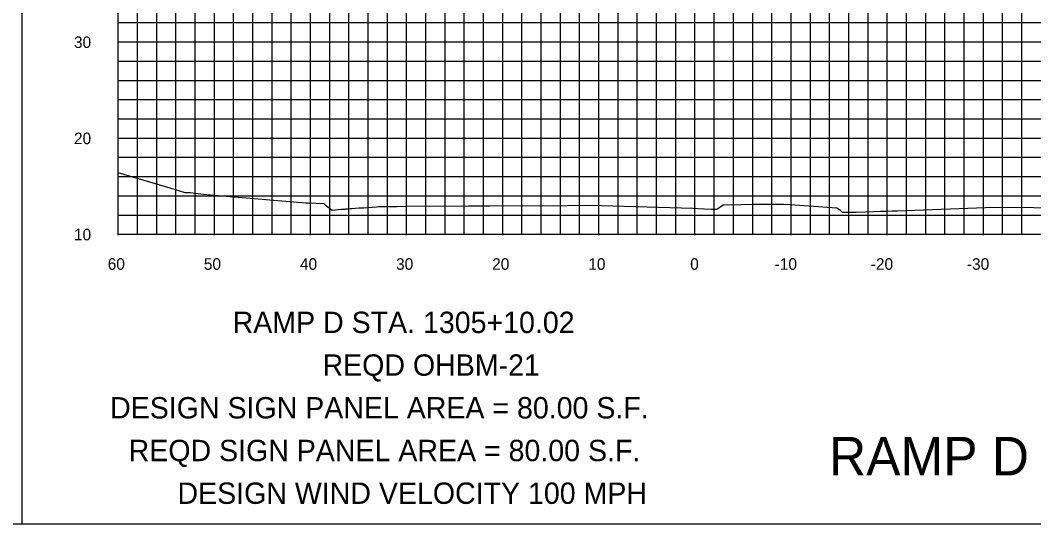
# Model space of a CAD drawing. Extents: x 1797809 to 2198143, y 249608 to 1237864.
# Drawn here: x 2196744.5 to 2196850, y 1237228 to 1237280.4 of the extents above; entities that cross this region are included whole.
import ezdxf

# ---------------------------------------------------------------- set-up
doc = ezdxf.new("R2010")
doc.units = 0
for name, color, linetype in [('10', 7, 'Continuous'), ('3', 7, 'Continuous'), ('31', 7, 'Continuous'), ('60', 7, 'Continuous'), ('DESIGN - SHEET - Light Grid', 7, 'Continuous'), ('GSSHT', 7, 'Continuous'), ('Level 33', 7, 'Continuous'), ('Level 55', 7, 'Continuous')]:
    doc.layers.add(name, color=color, linetype=linetype)

msp = doc.modelspace()

# ---------------------------------------------------------------- linework, layer by layer
at = {"layer": '3'}
for p, q in [((2196744.71, 1237228.05), (2196744.71, 1237323.05)), ((2196594.71, 1237228.05), (2196894.71, 1237228.05))]:
    msp.add_line(p, q, dxfattribs=at)
at = {"layer": '60'}
for p, q in [((2196754.71, 1237258.11), (2196754.71, 1237318.11)), ((2196754.65, 1237278.11), (2196754.71, 1237278.11)), ((2196754.65, 1237268.11), (2196754.71, 1237268.11)), ((2196754.65, 1237258.11), (2196754.71, 1237258.11)), ((2196754.71, 1237258.05), (2196754.71, 1237258.11)), ((2196884.71, 1237258.11), (2196754.71, 1237258.11)), ((2196764.71, 1237258.05), (2196764.71, 1237258.11)), ((2196774.71, 1237258.05), (2196774.71, 1237258.11)), ((2196784.71, 1237258.05), (2196784.71, 1237258.11)), ((2196794.71, 1237258.05), (2196794.71, 1237258.11)), ((2196804.71, 1237258.05), (2196804.71, 1237258.11)), ((2196814.71, 1237258.05), (2196814.71, 1237258.11)), ((2196824.71, 1237258.05), (2196824.71, 1237258.11)), ((2196834.71, 1237258.05), (2196834.71, 1237258.11)), ((2196844.71, 1237258.05), (2196844.71, 1237258.11))]:
    msp.add_line(p, q, dxfattribs=at)
at = {"layer": 'DESIGN - SHEET - Light Grid'}
msp.add_lwpolyline([(2196854.08, 1237260.87), (2196845.83, 1237260.93), (2196835.74, 1237260.55), (2196835.21, 1237260.53), (2196834.63, 1237260.52), (2196833.97, 1237260.5), (2196833.24, 1237260.47), (2196832.41, 1237260.45), (2196831.47, 1237260.42), (2196831.2, 1237260.41), (2196831.18, 1237260.41), (2196831.08, 1237260.4), (2196830.07, 1237260.39), (2196829.85, 1237260.62), (2196829.46, 1237260.87), (2196824.62, 1237261.19), (2196823.91, 1237261.25), (2196823.5, 1237261.25), (2196823.42, 1237261.25), (2196820.72, 1237261.24), (2196819.49, 1237261.19), (2196817.63, 1237261.17), (2196817.2, 1237260.85), (2196816.98, 1237260.71), (2196816.53, 1237260.71), (2196816.5, 1237260.71), (2196816.47, 1237260.71), (2196816.43, 1237260.71), (2196816.41, 1237260.72), (2196815.68, 1237260.76), (2196815.62, 1237260.76), (2196814.49, 1237260.81), (2196804.97, 1237261.09), (2196803.48, 1237261.12), (2196801.41, 1237261.11), (2196793.38, 1237261.05), (2196792.65, 1237261.06), (2196792.5, 1237261.06), (2196791.13, 1237261.08), (2196784.61, 1237261.02), (2196783.7, 1237261.01), (2196782.29, 1237260.99), (2196782.16, 1237260.98), (2196781.79, 1237260.99), (2196781.58, 1237260.97), (2196780.24, 1237260.87), (2196779.74, 1237260.84), (2196779.02, 1237260.79), (2196778.82, 1237260.77), (2196778.64, 1237260.76), (2196778.49, 1237260.75), (2196778.36, 1237260.74), (2196778.26, 1237260.73), (2196778.16, 1237260.72), (2196778.09, 1237260.71), (2196778.02, 1237260.71), (2196777.96, 1237260.7), (2196777.9, 1237260.7), (2196776.97, 1237260.6), (2196776.84, 1237260.71), (2196776.36, 1237261.07), (2196776.3, 1237261.15), (2196776.12, 1237261.3), (2196776.08, 1237261.3), (2196774.45, 1237261.38), (2196774.21, 1237261.38), (2196765.09, 1237262.15), (2196765.01, 1237262.15), (2196764.66, 1237262.18), (2196763.59, 1237262.28), (2196762.19, 1237262.45), (2196761.73, 1237262.45), (2196761.66, 1237262.45), (2196760.1, 1237262.95), (2196754.71, 1237264.53)], dxfattribs=at)
at = {"layer": 'GSSHT'}
for p, q in [((2196754.71, 1237258.11), (2196754.71, 1237318.11)), ((2196756.71, 1237258.11), (2196756.71, 1237318.11)), ((2196758.71, 1237258.11), (2196758.71, 1237318.11)), ((2196760.71, 1237258.11), (2196760.71, 1237318.11)), ((2196762.71, 1237258.11), (2196762.71, 1237318.11)), ((2196764.71, 1237258.11), (2196764.71, 1237318.11)), ((2196766.71, 1237258.11), (2196766.71, 1237318.11)), ((2196768.71, 1237258.11), (2196768.71, 1237318.11)), ((2196770.71, 1237258.11), (2196770.71, 1237318.11)), ((2196772.71, 1237258.11), (2196772.71, 1237318.11)), ((2196774.71, 1237258.11), (2196774.71, 1237318.11)), ((2196776.71, 1237258.11), (2196776.71, 1237318.11)), ((2196778.71, 1237258.11), (2196778.71, 1237318.11)), ((2196780.71, 1237258.11), (2196780.71, 1237318.11)), ((2196782.71, 1237258.11), (2196782.71, 1237318.11)), ((2196784.71, 1237258.11), (2196784.71, 1237318.11)), ((2196786.71, 1237258.11), (2196786.71, 1237318.11)), ((2196788.71, 1237258.11), (2196788.71, 1237318.11)), ((2196790.71, 1237258.11), (2196790.71, 1237318.11)), ((2196792.71, 1237258.11), (2196792.71, 1237318.11)), ((2196794.71, 1237258.11), (2196794.71, 1237318.11)), ((2196796.71, 1237258.11), (2196796.71, 1237318.11)), ((2196798.71, 1237258.11), (2196798.71, 1237318.11)), ((2196800.71, 1237258.11), (2196800.71, 1237318.11)), ((2196802.71, 1237258.11), (2196802.71, 1237318.11)), ((2196804.71, 1237258.11), (2196804.71, 1237318.11)), ((2196806.71, 1237258.11), (2196806.71, 1237318.11)), ((2196808.71, 1237258.11), (2196808.71, 1237318.11)), ((2196810.71, 1237258.11), (2196810.71, 1237318.11)), ((2196812.71, 1237258.11), (2196812.71, 1237318.11)), ((2196814.71, 1237258.11), (2196814.71, 1237318.11)), ((2196816.71, 1237258.11), (2196816.71, 1237318.11)), ((2196818.71, 1237258.11), (2196818.71, 1237318.11)), ((2196820.71, 1237258.11), (2196820.71, 1237318.11)), ((2196822.71, 1237258.11), (2196822.71, 1237318.11)), ((2196824.71, 1237258.11), (2196824.71, 1237318.11)), ((2196826.71, 1237258.11), (2196826.71, 1237318.11)), ((2196828.71, 1237258.11), (2196828.71, 1237318.11)), ((2196830.71, 1237258.11), (2196830.71, 1237318.11)), ((2196832.71, 1237258.11), (2196832.71, 1237318.11)), ((2196834.71, 1237258.11), (2196834.71, 1237318.11)), ((2196836.71, 1237258.11), (2196836.71, 1237318.11)), ((2196838.71, 1237258.11), (2196838.71, 1237318.11)), ((2196840.71, 1237258.11), (2196840.71, 1237318.11)), ((2196842.71, 1237258.11), (2196842.71, 1237318.11)), ((2196844.71, 1237258.11), (2196844.71, 1237318.11)), ((2196846.71, 1237258.11), (2196846.71, 1237318.11)), ((2196848.71, 1237258.11), (2196848.71, 1237318.11)), ((2196884.71, 1237280.11), (2196754.71, 1237280.11)), ((2196884.71, 1237278.11), (2196754.71, 1237278.11)), ((2196884.71, 1237276.11), (2196754.71, 1237276.11)), ((2196884.71, 1237274.11), (2196754.71, 1237274.11)), ((2196884.71, 1237272.11), (2196754.71, 1237272.11)), ((2196884.71, 1237270.11), (2196754.71, 1237270.11)), ((2196884.71, 1237268.11), (2196754.71, 1237268.11)), ((2196884.71, 1237266.11), (2196754.71, 1237266.11)), ((2196884.71, 1237264.11), (2196754.71, 1237264.11)), ((2196884.71, 1237262.11), (2196754.71, 1237262.11)), ((2196884.71, 1237260.11), (2196754.71, 1237260.11)), ((2196884.71, 1237258.11), (2196754.71, 1237258.11))]:
    msp.add_line(p, q, dxfattribs=at)

# ---------------------------------------------------------------- texts
at = {"layer": '10'}
for s, p in [('60', (2196753.61, 1237254.45)), ('50', (2196763.61, 1237254.45)), ('40', (2196773.61, 1237254.45)), ('30', (2196783.61, 1237254.45)), ('20', (2196793.61, 1237254.45)), ('10', (2196803.61, 1237254.45)), ('0', (2196814.21, 1237254.45)), ('-10', (2196823, 1237254.45)), ('-20', (2196833, 1237254.45)), ('-30', (2196843, 1237254.45))]:
    msp.add_text(s, height=1.2, dxfattribs=at).set_placement(p)
at = {"layer": '31'}
for s, p in [('30', (2196750.1, 1237277.51)), ('20', (2196750.1, 1237267.51)), ('10', (2196750.1, 1237257.51))]:
    msp.add_text(s, height=1.2, dxfattribs=at).set_placement(p)
at = {"layer": 'Level 33'}
msp.add_text('RAMP D', height=3.998, rotation=360, dxfattribs=at).set_placement((2196828.66, 1237233.07))
at = {"layer": 'Level 55'}
for s, p in [('RAMP D STA. 1305+10.02', (2196766.61, 1237247.87)), ('REQD OHBM-21', (2196775.96, 1237243.43)), ('DESIGN SIGN PANEL AREA = 80.00 S.F. ', (2196753.86, 1237238.99)), ('REQD SIGN PANEL AREA = 80.00 S.F.', (2196755.79, 1237234.55)), ('DESIGN WIND VELOCITY 100 MPH', (2196760.87, 1237230.11))]:
    msp.add_text(s, height=2.2209, dxfattribs=at).set_placement(p)

doc.saveas('drawing.dxf')
